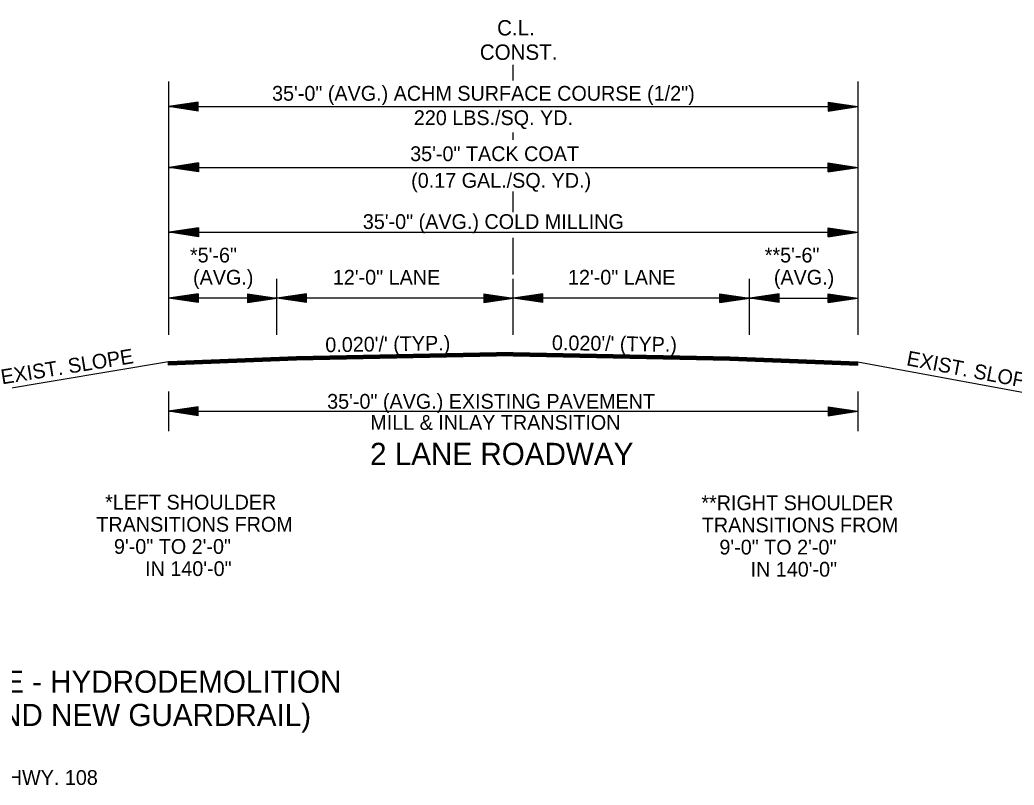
# Model space of a CAD drawing. Extents: x 542112 to 1930787, y -1968972 to 596640.
# Drawn here: x 544742 to 545247, y -1962095 to -1961706 of the extents above; entities that cross this region are included whole.
import ezdxf

# ---------------------------------------------------------------- set-up
doc = ezdxf.new("R2010")
doc.units = 0
doc.layers.add('R_Draft', color=7, linetype='Continuous')

msp = doc.modelspace()

# ---------------------------------------------------------------- linework, layer by layer
at = {"layer": 'R_Draft'}
for p, q in [((544992.4, -1961736.78), (544992.4, -1961728.93)), ((544817.39, -1961737.37), (544817.39, -1961866.05)), ((545167.39, -1961737.37), (545167.39, -1961866.05)), ((544832.39, -1961747.87), (544817.39, -1961750.12)), ((544817.39, -1961750.12), (545167.39, -1961750.12)), ((544832.39, -1961752.37), (544817.39, -1961750.12)), ((544832.39, -1961748.25), (544819.9, -1961750.12)), ((544832.39, -1961752), (544819.9, -1961750.12)), ((544832.39, -1961748.63), (544822.48, -1961750.12)), ((544832.39, -1961751.62), (544822.48, -1961750.12)), ((544832.39, -1961749.01), (544824.98, -1961750.12)), ((544832.39, -1961751.24), (544824.98, -1961750.12)), ((544832.39, -1961749.39), (544827.52, -1961750.12)), ((544832.39, -1961750.85), (544827.52, -1961750.12)), ((544832.39, -1961749.77), (544830.02, -1961750.12)), ((544832.39, -1961750.48), (544830.02, -1961750.12)), ((544832.39, -1961752.37), (544832.39, -1961747.87)), ((545152.39, -1961747.87), (545167.39, -1961750.12)), ((545152.39, -1961747.87), (545152.39, -1961752.37)), ((545152.39, -1961748.25), (545164.89, -1961750.12)), ((545152.39, -1961748.63), (545162.31, -1961750.12)), ((545152.39, -1961749.01), (545159.81, -1961750.12)), ((545152.39, -1961749.4), (545157.27, -1961750.12)), ((545152.39, -1961749.77), (545154.76, -1961750.12)), ((545152.39, -1961752.37), (545167.39, -1961750.12)), ((545152.39, -1961750.86), (545157.27, -1961750.12)), ((545152.39, -1961751.62), (545162.31, -1961750.12)), ((545152.39, -1961752), (545164.89, -1961750.12)), ((545152.39, -1961751.24), (545159.81, -1961750.12)), ((545152.39, -1961750.48), (545154.76, -1961750.12)), ((544992.4, -1961766.91), (544992.4, -1961763.23)), ((544832.59, -1961778.74), (544817.59, -1961780.99)), ((544832.59, -1961779.12), (544820.1, -1961780.99)), ((544832.59, -1961779.5), (544822.68, -1961780.99)), ((544832.59, -1961779.87), (544825.18, -1961780.99)), ((544832.59, -1961780.26), (544827.72, -1961780.99)), ((544832.59, -1961780.64), (544830.22, -1961780.99)), ((544832.59, -1961778.74), (544832.59, -1961783.24)), ((545152.39, -1961778.74), (545167.39, -1961780.99)), ((545152.39, -1961783.24), (545152.39, -1961778.74)), ((545152.39, -1961779.12), (545164.89, -1961780.99)), ((545152.39, -1961779.5), (545162.31, -1961780.99)), ((545152.39, -1961779.87), (545159.81, -1961780.99)), ((545152.39, -1961780.26), (545157.27, -1961780.99)), ((545152.39, -1961780.64), (545154.76, -1961780.99)), ((544817.39, -1961780.99), (545167.39, -1961780.99)), ((544832.59, -1961783.24), (544817.59, -1961780.99)), ((544832.59, -1961782.87), (544820.1, -1961780.99)), ((544832.59, -1961782.48), (544822.68, -1961780.99)), ((544832.59, -1961782.11), (544825.18, -1961780.99)), ((544832.59, -1961781.73), (544827.72, -1961780.99)), ((544832.59, -1961781.34), (544830.22, -1961780.99)), ((545152.39, -1961783.24), (545167.39, -1961780.99)), ((545152.39, -1961781.72), (545157.27, -1961780.99)), ((545152.39, -1961782.48), (545162.31, -1961780.99)), ((545152.39, -1961782.87), (545164.89, -1961780.99)), ((545152.39, -1961782.11), (545159.81, -1961780.99)), ((545152.39, -1961781.34), (545154.76, -1961780.99)), ((544992.4, -1961803.66), (544992.4, -1961793.15)), ((544817.39, -1961813.92), (545167.39, -1961813.92)), ((544832.59, -1961811.67), (544817.59, -1961813.92)), ((544832.59, -1961816.17), (544817.59, -1961813.92)), ((544832.59, -1961812.05), (544820.1, -1961813.92)), ((544832.59, -1961815.8), (544820.1, -1961813.92)), ((544832.59, -1961812.43), (544822.68, -1961813.92)), ((544832.59, -1961815.41), (544822.68, -1961813.92)), ((544832.59, -1961812.8), (544825.18, -1961813.92)), ((544832.59, -1961815.04), (544825.18, -1961813.92)), ((544832.59, -1961813.19), (544827.72, -1961813.92)), ((544832.59, -1961814.66), (544827.72, -1961813.92)), ((544832.59, -1961813.57), (544830.22, -1961813.92)), ((544832.59, -1961814.27), (544830.22, -1961813.92)), ((544832.59, -1961811.67), (544832.59, -1961816.17)), ((545152.39, -1961811.67), (545167.39, -1961813.92)), ((545152.39, -1961816.17), (545152.39, -1961811.67)), ((545152.39, -1961812.05), (545164.89, -1961813.92)), ((545152.39, -1961812.43), (545162.31, -1961813.92)), ((545152.39, -1961812.8), (545159.81, -1961813.92)), ((545152.39, -1961813.19), (545157.27, -1961813.92)), ((545152.39, -1961813.57), (545154.76, -1961813.92)), ((545152.39, -1961816.17), (545167.39, -1961813.92)), ((545152.39, -1961814.65), (545157.27, -1961813.92)), ((545152.39, -1961815.41), (545162.31, -1961813.92)), ((545152.39, -1961815.8), (545164.89, -1961813.92)), ((545152.39, -1961815.04), (545159.81, -1961813.92)), ((545152.39, -1961814.27), (545154.76, -1961813.92)), ((544992.39, -1961835.37), (544992.39, -1961816.68)), ((544872.39, -1961866.05), (544872.39, -1961837.49)), ((544992.39, -1961866.05), (544992.39, -1961837.49)), ((545112.39, -1961866.05), (545112.39, -1961837.49)), ((544832.39, -1961845.14), (544817.39, -1961847.39)), ((544832.39, -1961845.51), (544819.9, -1961847.39)), ((544832.39, -1961845.89), (544822.48, -1961847.39)), ((544832.39, -1961846.27), (544824.98, -1961847.39)), ((544832.39, -1961845.14), (544832.39, -1961849.64)), ((544857.39, -1961845.14), (544872.39, -1961847.39)), ((544857.39, -1961845.14), (544857.39, -1961849.64)), ((544857.39, -1961845.51), (544869.89, -1961847.39)), ((544857.39, -1961845.89), (544867.31, -1961847.39)), ((544857.39, -1961846.27), (544864.81, -1961847.39)), ((544887.39, -1961845.14), (544872.39, -1961847.39)), ((544887.39, -1961845.51), (544874.9, -1961847.39)), ((544887.39, -1961845.89), (544877.48, -1961847.39)), ((544887.39, -1961846.27), (544879.98, -1961847.39)), ((544887.39, -1961849.64), (544887.39, -1961845.14)), ((544977.39, -1961845.14), (544992.39, -1961847.39)), ((544977.39, -1961845.14), (544977.39, -1961849.64)), ((544977.39, -1961845.51), (544989.89, -1961847.39)), ((544977.39, -1961845.89), (544987.31, -1961847.39)), ((544977.39, -1961846.27), (544984.81, -1961847.39)), ((545007.39, -1961845.14), (544992.39, -1961847.39)), ((545007.39, -1961845.51), (544994.9, -1961847.39)), ((545007.39, -1961845.89), (544997.48, -1961847.39)), ((545007.39, -1961846.27), (544999.98, -1961847.39)), ((545007.39, -1961849.64), (545007.39, -1961845.14)), ((545097.39, -1961845.14), (545112.39, -1961847.39)), ((545097.39, -1961849.64), (545097.39, -1961845.14)), ((545097.39, -1961845.51), (545109.89, -1961847.39)), ((545097.39, -1961845.89), (545107.31, -1961847.39)), ((545097.39, -1961846.27), (545104.81, -1961847.39)), ((545127.52, -1961845.14), (545112.52, -1961847.39)), ((545127.52, -1961845.51), (545115.02, -1961847.39)), ((545127.52, -1961845.89), (545117.6, -1961847.39)), ((545127.52, -1961846.27), (545120.1, -1961847.39)), ((545127.52, -1961849.64), (545127.52, -1961845.14)), ((545152.39, -1961845.14), (545167.39, -1961847.39)), ((545152.39, -1961849.64), (545152.39, -1961845.14)), ((545152.39, -1961845.51), (545164.89, -1961847.39)), ((545152.39, -1961845.89), (545162.31, -1961847.39)), ((545152.39, -1961846.27), (545159.81, -1961847.39)), ((544872.39, -1961847.39), (544817.39, -1961847.39)), ((544832.39, -1961849.64), (544817.39, -1961847.39)), ((544832.39, -1961849.26), (544819.9, -1961847.39)), ((544832.39, -1961848.88), (544822.48, -1961847.39)), ((544832.39, -1961848.5), (544824.98, -1961847.39)), ((544832.39, -1961846.66), (544827.52, -1961847.39)), ((544832.39, -1961848.12), (544827.52, -1961847.39)), ((544832.39, -1961847.03), (544830.02, -1961847.39)), ((544832.39, -1961847.74), (544830.02, -1961847.39)), ((544857.39, -1961846.66), (544862.27, -1961847.39)), ((544857.39, -1961847.03), (544859.76, -1961847.39)), ((544857.39, -1961849.64), (544872.39, -1961847.39)), ((544857.39, -1961848.12), (544862.27, -1961847.39)), ((544857.39, -1961848.88), (544867.31, -1961847.39)), ((544857.39, -1961849.26), (544869.89, -1961847.39)), ((544857.39, -1961848.5), (544864.81, -1961847.39)), ((544857.39, -1961847.74), (544859.76, -1961847.39)), ((544887.39, -1961849.64), (544872.39, -1961847.39)), ((544992.96, -1961847.39), (544872.96, -1961847.39)), ((544887.39, -1961849.26), (544874.9, -1961847.39)), ((544887.39, -1961848.88), (544877.48, -1961847.39)), ((544887.39, -1961848.5), (544879.98, -1961847.39)), ((544887.39, -1961846.65), (544882.52, -1961847.39)), ((544887.39, -1961848.11), (544882.52, -1961847.39)), ((544887.39, -1961847.03), (544885.02, -1961847.39)), ((544887.39, -1961847.74), (544885.02, -1961847.39)), ((544977.39, -1961846.66), (544982.27, -1961847.39)), ((544977.39, -1961847.03), (544979.76, -1961847.39)), ((544977.39, -1961849.64), (544992.39, -1961847.39)), ((544977.39, -1961848.12), (544982.27, -1961847.39)), ((544977.39, -1961848.88), (544987.31, -1961847.39)), ((544977.39, -1961849.26), (544989.89, -1961847.39)), ((544977.39, -1961848.5), (544984.81, -1961847.39)), ((544977.39, -1961847.74), (544979.76, -1961847.39)), ((545112.39, -1961847.39), (544992.39, -1961847.39)), ((545007.39, -1961849.64), (544992.39, -1961847.39)), ((545007.39, -1961849.26), (544994.9, -1961847.39)), ((545007.39, -1961848.88), (544997.48, -1961847.39)), ((545007.39, -1961848.5), (544999.98, -1961847.39)), ((545007.39, -1961846.65), (545002.52, -1961847.39)), ((545007.39, -1961848.11), (545002.52, -1961847.39)), ((545007.39, -1961847.03), (545005.02, -1961847.39)), ((545007.39, -1961847.74), (545005.02, -1961847.39)), ((545097.39, -1961846.65), (545102.27, -1961847.39)), ((545097.39, -1961847.03), (545099.76, -1961847.39)), ((545097.39, -1961849.64), (545112.39, -1961847.39)), ((545097.39, -1961848.11), (545102.27, -1961847.39)), ((545097.39, -1961848.88), (545107.31, -1961847.39)), ((545097.39, -1961849.26), (545109.89, -1961847.39)), ((545097.39, -1961848.5), (545104.81, -1961847.39)), ((545097.39, -1961847.74), (545099.76, -1961847.39)), ((545112.39, -1961847.39), (545167.39, -1961847.39)), ((545127.52, -1961849.64), (545112.52, -1961847.39)), ((545127.52, -1961849.26), (545115.02, -1961847.39)), ((545127.52, -1961848.88), (545117.6, -1961847.39)), ((545127.52, -1961848.5), (545120.1, -1961847.39)), ((545127.52, -1961846.65), (545122.64, -1961847.39)), ((545127.52, -1961848.11), (545122.64, -1961847.39)), ((545127.52, -1961847.03), (545125.15, -1961847.39)), ((545127.52, -1961847.74), (545125.15, -1961847.39)), ((545152.39, -1961846.65), (545157.27, -1961847.39)), ((545152.39, -1961847.03), (545154.76, -1961847.39)), ((545152.39, -1961849.64), (545167.39, -1961847.39)), ((545152.39, -1961848.11), (545157.27, -1961847.39)), ((545152.39, -1961848.88), (545162.31, -1961847.39)), ((545152.39, -1961849.26), (545164.89, -1961847.39)), ((545152.39, -1961848.5), (545159.81, -1961847.39)), ((545152.39, -1961847.74), (545154.76, -1961847.39)), ((544992.39, -1961874.99), (544882.39, -1961877.19)), ((544992.4, -1961875.29), (544882.39, -1961877.49)), ((544992.41, -1961875.59), (544882.39, -1961877.79)), ((544992.41, -1961875.89), (544882.39, -1961878.09)), ((544992.42, -1961876.19), (544882.39, -1961878.39)), ((544992.42, -1961876.49), (544882.39, -1961878.69)), ((544992.43, -1961876.66), (544882.39, -1961878.86)), ((544992.36, -1961876.49), (545102.39, -1961878.69)), ((544992.36, -1961876.66), (545102.39, -1961878.86)), ((544992.37, -1961876.19), (545102.39, -1961878.39)), ((544992.38, -1961875.59), (545102.39, -1961877.79)), ((544992.38, -1961875.89), (545102.39, -1961878.09)), ((544992.39, -1961874.99), (545102.39, -1961877.19)), ((544992.39, -1961875.29), (545102.39, -1961877.49)), ((544817.39, -1961879.79), (544713.71, -1961897.07)), ((544882.39, -1961877.19), (544817.39, -1961879.79)), ((544882.39, -1961877.49), (544817.39, -1961880.09)), ((544882.39, -1961877.79), (544817.39, -1961880.39)), ((544882.39, -1961878.09), (544817.39, -1961880.69)), ((544882.39, -1961878.39), (544817.39, -1961880.99)), ((544882.39, -1961878.69), (544817.39, -1961881.29)), ((544882.39, -1961878.86), (544817.39, -1961881.46)), ((544817.39, -1961881.46), (544817.39, -1961879.79)), ((545102.39, -1961877.19), (545167.39, -1961879.79)), ((545102.39, -1961877.49), (545167.39, -1961880.09)), ((545102.39, -1961877.79), (545167.39, -1961880.39)), ((545102.39, -1961878.09), (545167.39, -1961880.69)), ((545102.39, -1961878.39), (545167.39, -1961880.99)), ((545102.39, -1961878.69), (545167.39, -1961881.29)), ((545102.39, -1961878.86), (545167.39, -1961881.46)), ((545167.39, -1961879.79), (545267.46, -1961898.17)), ((545167.39, -1961881.46), (545167.39, -1961879.79)), ((544817.39, -1961894.85), (544817.39, -1961914.85)), ((545167.39, -1961894.85), (545167.39, -1961914.85)), ((544832.39, -1961902.6), (544817.39, -1961904.85)), ((544817.39, -1961904.85), (545167.39, -1961904.85)), ((544832.39, -1961907.1), (544817.39, -1961904.85)), ((544832.39, -1961902.98), (544819.9, -1961904.85)), ((544832.39, -1961906.73), (544819.9, -1961904.85)), ((544832.39, -1961903.36), (544822.48, -1961904.85)), ((544832.39, -1961906.34), (544822.48, -1961904.85)), ((544832.39, -1961903.73), (544824.98, -1961904.85)), ((544832.39, -1961905.97), (544824.98, -1961904.85)), ((544832.39, -1961904.12), (544827.52, -1961904.85)), ((544832.39, -1961905.58), (544827.52, -1961904.85)), ((544832.39, -1961904.5), (544830.02, -1961904.85)), ((544832.39, -1961905.2), (544830.02, -1961904.85)), ((544832.39, -1961907.1), (544832.39, -1961902.6)), ((545152.39, -1961902.6), (545167.39, -1961904.85)), ((545152.39, -1961902.6), (545152.39, -1961907.1)), ((545152.39, -1961902.98), (545164.89, -1961904.85)), ((545152.39, -1961903.36), (545162.31, -1961904.85)), ((545152.39, -1961903.73), (545159.81, -1961904.85)), ((545152.39, -1961904.12), (545157.27, -1961904.85)), ((545152.39, -1961904.5), (545154.76, -1961904.85)), ((545152.39, -1961907.1), (545167.39, -1961904.85)), ((545152.39, -1961905.59), (545157.27, -1961904.85)), ((545152.39, -1961906.34), (545162.31, -1961904.85)), ((545152.39, -1961906.73), (545164.89, -1961904.85)), ((545152.39, -1961905.97), (545159.81, -1961904.85)), ((545152.39, -1961905.2), (545154.76, -1961904.85))]:
    msp.add_line(p, q, dxfattribs=at)

# ---------------------------------------------------------------- texts
for s, height, p in [('C.L.', 7.8, (544984.21, -1961713.99)), ('CONST.', 7.8, (544975.43, -1961726.35)), ('35\'-0" (AVG.) ACHM SURFACE COURSE (1/2")', 7.5, (544869.91, -1961747.11)), ('220 LBS./SQ. YD. ', 7.5, (544941.91, -1961759.5)), ('35\'-0" TACK COAT', 7.5, (544940.05, -1961777.79)), ('(0.17 GAL./SQ. YD.)', 7.5, (544940.55, -1961791.33)), ('35\'-0" (AVG.) COLD MILLING', 7.5, (544916.01, -1961812.25)), ('*5\'-6"', 7.5, (544828.21, -1961829.27)), ('**5\'-6"', 7.5, (545120.14, -1961829.27)), ('(AVG.)', 7.5, (544829.78, -1961840.52)), ('12\'-0" LANE', 7.5, (544900.78, -1961840.52)), ('12\'-0" LANE', 7.5, (545020.21, -1961840.52)), ('(AVG.)', 7.5, (545124.78, -1961840.52)), ('35\'-0" (AVG.) EXISTING PAVEMENT', 7.5, (544897.88, -1961903.53)), ('MILL & INLAY TRANSITION', 7.5, (544919.79, -1961914.25)), ('2 LANE ROADWAY', 11.25, (544919.67, -1961932.09)), ('*LEFT SHOULDER', 7.5, (544785.12, -1961954.73)), ('**RIGHT SHOULDER', 7.5, (545087.95, -1961955.06)), ('TRANSITIONS FROM', 7.5, (544780.66, -1961965.98)), ('TRANSITIONS FROM', 7.5, (545088.16, -1961966.31)), ('9\'-0" TO 2\'-0" ', 7.5, (544789.61, -1961977.23)), ('9\'-0" TO 2\'-0" ', 7.5, (545097.11, -1961977.56)), ('IN 140\'-0"', 7.5, (544805.43, -1961988.48)), ('IN 140\'-0"', 7.5, (545112.93, -1961988.81)), ('28 FT. CLEAR ROADWAY BRIDGE - HYDRODEMOLITION', 11.25, (544502.24, -1962047.78)), ('(ROADWAY TRANSITIONS AND NEW GUARDRAIL)', 11.25, (544529.48, -1962064.66)), ('18 - BR. NO. 03571 - HWY. 108', 7.5, (544638.7, -1962094.57))]:
    msp.add_text(s, height=height, dxfattribs=at).set_placement(p)
for s, rotation, p in [("0.020'/' (TYP.)", 0.8719, (544897.01, -1961874.85)), ("0.020'/' (TYP.)", 359.1281, (545012, -1961873.72)), ('EXIST. SLOPE', 9.1534, (544732.78, -1961891.18)), ('EXIST. SLOPE', 349.1171, (545191.77, -1961881.39))]:
    msp.add_text(s, height=7.5, rotation=rotation, dxfattribs=at).set_placement(p)

doc.saveas('drawing.dxf')
